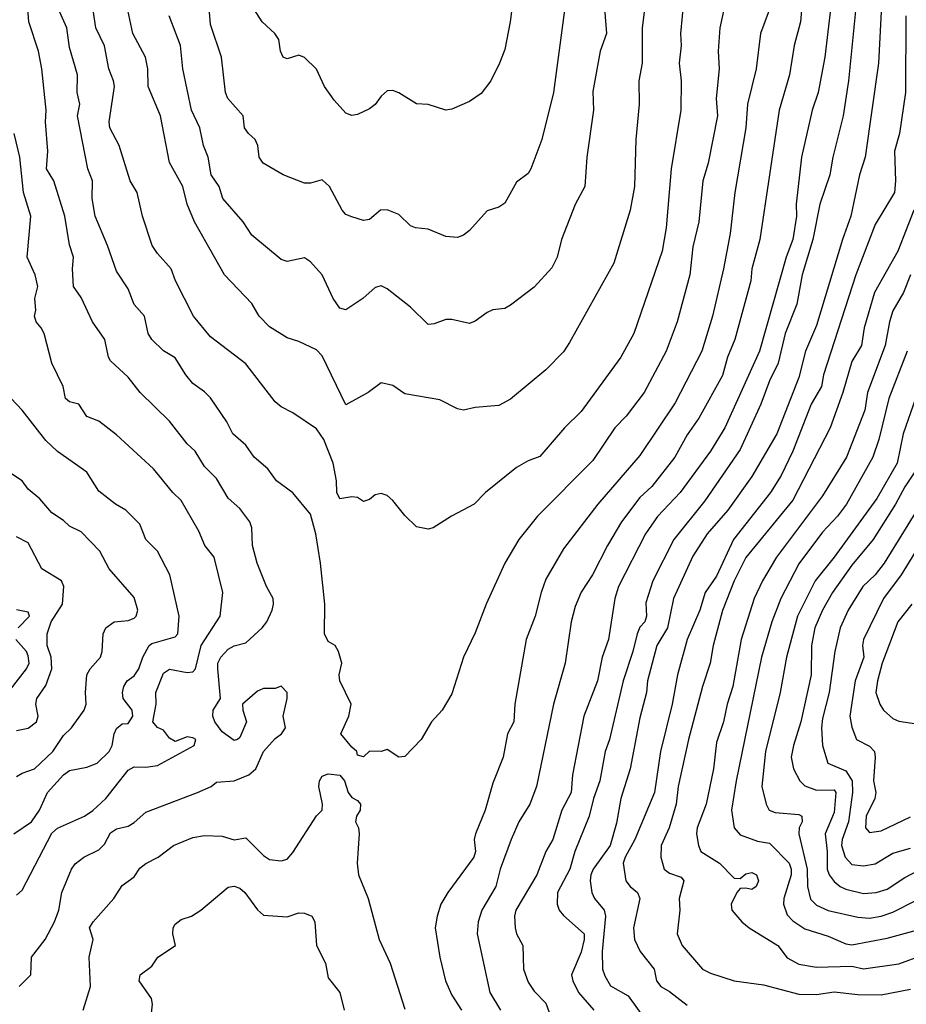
# Model space of a CAD drawing. Header units: metres. Extents: x -46681 to -43747, y -240911 to -237677.
# Tile 897 of 1056: x -44223 to -44147, y -238804 to -238720. Entities that reach past the tile are written whole.
import ezdxf

# ---------------------------------------------------------------- set-up
doc = ezdxf.new("R2010")
doc.units = ezdxf.units.M
doc.layers.add('CONTOUR_INDEX', color=1, linetype='Continuous')
doc.layers.add('CONTOUR_INTER', color=3, linetype='Continuous')

msp = doc.modelspace()

# ---------------------------------------------------------------- linework, layer by layer
at = {"layer": 'CONTOUR_INDEX'}
for points, elevation in [([(-44180.567, -238715.52), (-44181.132, -238720.02), (-44181.595, -238722.374), (-44182.034, -238723.52), (-44182.771, -238725.02), (-44183.595, -238726.1), (-44184.595, -238726.79), (-44186.095, -238727.442), (-44186.595, -238727.529), (-44188.095, -238727.044), (-44189.095, -238726.981), (-44190.595, -238726.041), (-44191.095, -238725.852), (-44191.595, -238725.88), (-44192.095, -238726.336), (-44192.595, -238727.047), (-44193.095, -238727.401), (-44194.095, -238727.884), (-44194.595, -238727.984), (-44195.095, -238727.788), (-44196.095, -238726.679), (-44196.921, -238725.52), (-44197.595, -238724.052), (-44198.595, -238723.062), (-44199.095, -238722.844), (-44200.095, -238723.151), (-44200.418, -238723.02), (-44200.66, -238722.52), (-44200.797, -238721.52), (-44201.122, -238721.02), (-44202.214, -238720.02), (-44203.169, -238718.52)], 130), ([(-44162.651, -238717.52), (-44163.307, -238720.52), (-44163.439, -238722.52), (-44163.362, -238724.02), (-44163.613, -238726.52), (-44163.515, -238728.02), (-44164.302, -238732.02), (-44164.745, -238733.52), (-44165.095, -238737.02), (-44165.595, -238739.136), (-44165.849, -238741.52), (-44166.944, -238745.52), (-44167.872, -238748.02), (-44169.73, -238751.52), (-44171.273, -238753.52), (-44172.228, -238754.52), (-44174.095, -238757.298), (-44178.81, -238762.02), (-44180.406, -238764.02), (-44181.595, -238766.029), (-44183.173, -238769.52), (-44184.095, -238771.951), (-44185.109, -238774.02), (-44186.095, -238777.146), (-44186.916, -238778.52), (-44187.82, -238779.52), (-44188.693, -238781.02), (-44190.095, -238782.444), (-44190.595, -238782.524), (-44191.595, -238781.855), (-44192.095, -238782.025), (-44193.095, -238782.009), (-44193.595, -238782.481), (-44194.095, -238782.346), (-44194.163, -238782.02), (-44194.595, -238781.668), (-44195.526, -238780.52), (-44194.838, -238779.02), (-44194.652, -238778.02), (-44195.608, -238776.02), (-44195.675, -238775.52), (-44195.447, -238774.52), (-44195.725, -238773.52), (-44196.007, -238773.02), (-44196.595, -238772.693), (-44196.908, -238772.02), (-44196.881, -238769.52), (-44197.245, -238766.02), (-44197.643, -238763.52), (-44198.095, -238761.864), (-44199.595, -238760.043), (-44200.989, -238759.02), (-44201.733, -238758.02), (-44202.9, -238757.02), (-44203.595, -238755.984), (-44204.699, -238755.02), (-44205.214, -238754.02), (-44206.595, -238751.964), (-44207.095, -238751.459), (-44208.095, -238750.76), (-44208.704, -238750.02), (-44209.595, -238748.572), (-44210.595, -238747.986), (-44211.591, -238747.02), (-44211.898, -238746.52), (-44212.211, -238745.02), (-44213.095, -238744.042), (-44213.595, -238742.702), (-44214.595, -238741.198), (-44215.347, -238739.02), (-44216.412, -238736.52), (-44216.647, -238735.02), (-44216.615, -238733.52), (-44217.027, -238732.52), (-44217.897, -238728.02), (-44217.695, -238727.02), (-44217.924, -238726.02), (-44217.896, -238724.52), (-44218.595, -238722.191), (-44218.795, -238720.52), (-44220.138, -238717.52)], 125), ([(-44149.549, -238718.02), (-44149.819, -238723.52), (-44150.956, -238731.52), (-44151.438, -238733.02), (-44152.169, -238736.52), (-44152.893, -238738.52), (-44155.095, -238745.837), (-44156.019, -238748.02), (-44156.595, -238750.236), (-44158.472, -238755.02), (-44160.595, -238758.661), (-44162.629, -238761.52), (-44164.39, -238763.52), (-44165.595, -238765.425), (-44167.246, -238769.02), (-44167.753, -238771.52), (-44168.661, -238773.02), (-44169.451, -238776.02), (-44169.532, -238777.02), (-44170.095, -238779.163), (-44170.917, -238783.52), (-44171.71, -238786.02), (-44172.095, -238788.133), (-44172.62, -238790.02), (-44174.075, -238792.02), (-44174.275, -238792.52), (-44174.344, -238793.02), (-44174.175, -238794.02), (-44173.965, -238794.52), (-44173.151, -238795.52), (-44173.031, -238796.02), (-44173.32, -238799.02), (-44173.287, -238800.52), (-44173.095, -238801.11), (-44172.595, -238801.938), (-44171.095, -238802.803), (-44169.52, -238805.02)], 120), ([(-44146.685, -238752.02), (-44147.733, -238755.02), (-44148.242, -238757.52), (-44149.978, -238760.52), (-44153.594, -238765.52), (-44155.202, -238767.52), (-44156.702, -238770.52), (-44157.657, -238774.02), (-44158.188, -238777.02), (-44159.426, -238782.02), (-44159.737, -238785.02), (-44159.381, -238786.52), (-44159.114, -238787.02), (-44158.595, -238787.22), (-44156.595, -238787.383), (-44156.336, -238787.52), (-44156.318, -238788.02), (-44156.579, -238788.52), (-44156.593, -238789.02), (-44155.876, -238792.02), (-44155.864, -238793.52), (-44155.595, -238794.59), (-44155.095, -238795.085), (-44154.095, -238795.533), (-44151.595, -238796.107), (-44150.595, -238796.198), (-44149.595, -238796.042), (-44148.595, -238795.691), (-44144.595, -238793.66)], 115), ([(-44223.095, -238780.252), (-44222.095, -238780.063), (-44221.391, -238779.52), (-44221.25, -238779.02), (-44221.437, -238778.02), (-44221.37, -238777.52), (-44220.595, -238776.424), (-44220.087, -238775.02), (-44220.148, -238774.02), (-44220.493, -238773.02), (-44220.485, -238772.02), (-44220.15, -238771.02), (-44219.187, -238769.52), (-44219.066, -238768.02), (-44219.267, -238767.52), (-44220.929, -238766.52), (-44222.095, -238764.29), (-44223.095, -238763.798)], 120), ([(-44217.422, -238804.02), (-44216.787, -238802.02), (-44216.906, -238799.52), (-44216.558, -238798.02), (-44216.879, -238797.02), (-44216.571, -238796.52), (-44214.805, -238794.52), (-44214.095, -238793.412), (-44213.095, -238792.672), (-44212.595, -238791.959), (-44212.095, -238791.559), (-44211.053, -238791.02), (-44209.729, -238790.02), (-44208.095, -238789.343), (-44207.095, -238789.178), (-44205.595, -238789.232), (-44204.595, -238789.534), (-44203.595, -238789.372), (-44202.095, -238790.875), (-44201.595, -238791.219), (-44200.595, -238791.313), (-44200.095, -238791.181), (-44199.595, -238790.608), (-44197.595, -238787.514), (-44197.106, -238787.02), (-44197.087, -238786.52), (-44197.377, -238785.02), (-44197.332, -238784.52), (-44197.095, -238784.136), (-44196.595, -238783.94), (-44195.595, -238784.057), (-44195.204, -238784.52), (-44194.89, -238785.52), (-44194.595, -238785.944), (-44194.095, -238786.19), (-44193.854, -238786.52), (-44193.867, -238787.02), (-44194.177, -238787.52), (-44194.263, -238788.02), (-44194.013, -238788.52), (-44193.963, -238789.02), (-44194.147, -238791.52), (-44194.019, -238792.52), (-44193.202, -238794.52), (-44192.258, -238798.02), (-44191.333, -238800.02), (-44190.095, -238803.944)], 125)]:
    msp.add_lwpolyline(points, dxfattribs=dict(at, elevation=elevation))
at = {"layer": 'CONTOUR_INTER'}
for points, elevation in [([(-44173.345, -238716.02), (-44172.939, -238721.02), (-44173.485, -238722.52), (-44174.095, -238725.946), (-44174.044, -238727.52), (-44174.615, -238731.52), (-44174.77, -238734.02), (-44175.595, -238735.553), (-44176.767, -238738.52), (-44177.149, -238740.02), (-44177.595, -238740.924), (-44179.095, -238742.554), (-44181.095, -238744.11), (-44181.595, -238744.373), (-44182.595, -238744.501), (-44183.095, -238744.711), (-44184.095, -238745.456), (-44184.595, -238745.648), (-44186.095, -238745.308), (-44186.595, -238745.319), (-44187.595, -238745.684), (-44188.095, -238745.735), (-44189.595, -238744.274), (-44191.595, -238742.711), (-44192.095, -238742.468), (-44192.595, -238742.592), (-44193.638, -238743.52), (-44195.095, -238744.506), (-44195.595, -238744.349), (-44196.186, -238743.52), (-44197.095, -238741.518), (-44198.095, -238740.428), (-44198.595, -238740.089), (-44200.095, -238740.387), (-44200.595, -238740.216), (-44203.095, -238738.157), (-44203.814, -238737.02), (-44205.556, -238735.02), (-44205.856, -238734.02), (-44206.528, -238733.02), (-44206.804, -238731.52), (-44207.186, -238730.52), (-44207.518, -238729.02), (-44208.218, -238727.52), (-44208.955, -238724.02), (-44209.16, -238722.02), (-44210.113, -238719.52)], 128), ([(-44153.623, -238716.52), (-44154.372, -238723.02), (-44154.966, -238726.02), (-44155.451, -238727.52), (-44156.369, -238731.52), (-44156.822, -238735.52), (-44156.789, -238736.52), (-44157.094, -238738.52), (-44157.675, -238740.02), (-44159.939, -238748.02), (-44162.886, -238754.52), (-44164.114, -238756.52), (-44166.692, -238760.02), (-44168.595, -238762.054), (-44169.623, -238763.52), (-44171.927, -238768.02), (-44172.241, -238769.02), (-44172.77, -238772.52), (-44173.323, -238774.02), (-44173.721, -238776.02), (-44174.874, -238779.02), (-44175.833, -238784.02), (-44175.949, -238785.52), (-44176.739, -238787.02), (-44177.49, -238789.52), (-44178.089, -238790.52), (-44178.849, -238792.52), (-44180.639, -238795.52), (-44180.759, -238796.02), (-44180.713, -238797.02), (-44180.596, -238797.52), (-44180.065, -238798.52), (-44180.009, -238800.52), (-44179.595, -238801.638), (-44179.095, -238802.401), (-44178.095, -238803.432), (-44177.709, -238804.52)], 122), ([(-44222.859, -238802.02), (-44221.858, -238801.02), (-44221.824, -238799.52), (-44220.64, -238798.02), (-44219.855, -238796.52), (-44219.494, -238795.52), (-44219.236, -238794.02), (-44218.42, -238792.02), (-44218.095, -238791.589), (-44217.365, -238791.02), (-44216.095, -238790.399), (-44215.595, -238789.903), (-44215.095, -238788.944), (-44214.595, -238788.594), (-44213.595, -238788.367), (-44213.095, -238788.073), (-44212.095, -238787.177), (-44207.711, -238785.52), (-44206.541, -238785.02), (-44206.095, -238784.642), (-44204.595, -238784.523), (-44203.333, -238784.02), (-44202.735, -238783.52), (-44202.095, -238782.039), (-44201.095, -238780.93), (-44200.55, -238780.52), (-44200.22, -238780.02), (-44200.427, -238779.02), (-44200.082, -238777.52), (-44200.088, -238777.02), (-44200.595, -238776.468), (-44201.095, -238776.688), (-44202.095, -238776.668), (-44202.595, -238776.919), (-44203.886, -238778.02), (-44203.862, -238778.52), (-44203.551, -238779.52), (-44204.095, -238780.841), (-44204.316, -238781.02), (-44204.595, -238781.09), (-44205.595, -238780.368), (-44206.242, -238779.52), (-44206.414, -238779.02), (-44206.382, -238778.52), (-44205.751, -238777.52), (-44205.977, -238775.02), (-44205.961, -238774.52), (-44205.725, -238774.02), (-44205.095, -238773.347), (-44204.595, -238773.06), (-44203.595, -238772.798), (-44202.204, -238771.52), (-44201.807, -238771.02), (-44201.362, -238770.02), (-44201.237, -238769.52), (-44201.281, -238769.02), (-44201.841, -238768.02), (-44202.627, -238766.02), (-44203.041, -238764.52), (-44203.076, -238763.02), (-44203.257, -238762.52), (-44204.095, -238761.393), (-44205.095, -238760.514), (-44206.095, -238758.843), (-44207.095, -238757.808), (-44207.894, -238756.52), (-44208.595, -238755.873), (-44210.095, -238753.946), (-44212.574, -238751.52), (-44213.595, -238750.223), (-44215.095, -238748.826), (-44215.266, -238748.52), (-44215.593, -238747.02), (-44216.614, -238745.52), (-44217.595, -238743.439), (-44218.237, -238742.52), (-44218.332, -238741.02), (-44218.243, -238740.02), (-44218.595, -238738.966), (-44218.965, -238736.52), (-44219.908, -238733.52), (-44220.544, -238732.52), (-44220.419, -238731.02), (-44220.628, -238728.52), (-44220.564, -238727.52), (-44220.94, -238724.02), (-44221.207, -238722.52), (-44222.049, -238720.02), (-44222.163, -238718.52)], 124), ([(-44166.369, -238718.02), (-44166.651, -238721.02), (-44166.59, -238722.02), (-44166.764, -238723.52), (-44166.601, -238725.02), (-44166.611, -238727.52), (-44167.458, -238732.52), (-44167.884, -238737.52), (-44168.222, -238739.52), (-44170.607, -238746.52), (-44171.724, -238748.52), (-44175.095, -238753.147), (-44176.515, -238754.52), (-44178.595, -238756.955), (-44179.595, -238757.325), (-44180.595, -238757.89), (-44183.233, -238760.02), (-44184.182, -238761.02), (-44186.111, -238762.02), (-44187.669, -238763.02), (-44188.095, -238763.146), (-44189.095, -238762.934), (-44190.095, -238761.982), (-44191.095, -238760.714), (-44191.595, -238760.279), (-44192.095, -238760.101), (-44192.595, -238760.232), (-44193.095, -238760.626), (-44193.595, -238760.783), (-44194.095, -238760.448), (-44194.595, -238760.377), (-44195.595, -238760.546), (-44195.864, -238760.02), (-44195.877, -238759.02), (-44196.166, -238757.52), (-44196.975, -238755.52), (-44197.595, -238754.615), (-44199.595, -238753.246), (-44200.595, -238752.741), (-44201.095, -238752.314), (-44203.595, -238749.071), (-44206.595, -238746.792), (-44208.052, -238745.02), (-44209.583, -238742.02), (-44209.942, -238741.02), (-44211.095, -238739.716), (-44211.55, -238739.02), (-44212.38, -238736.52), (-44212.838, -238734.52), (-44213.425, -238733.52), (-44214.355, -238730.52), (-44215.163, -238729.02), (-44215.201, -238728.52), (-44214.765, -238725.52), (-44214.853, -238725.02), (-44215.23, -238724.02), (-44215.595, -238722.061), (-44216.335, -238720.52), (-44216.579, -238719.02)], 126), ([(-44169.653, -238718.52), (-44169.912, -238720.52), (-44169.899, -238723.52), (-44170.196, -238725.02), (-44170.161, -238727.02), (-44170.451, -238730.02), (-44170.573, -238734.02), (-44170.917, -238736.02), (-44172.314, -238740.52), (-44176.095, -238747.269), (-44176.595, -238748.058), (-44178.095, -238749.593), (-44181.095, -238752.076), (-44182.095, -238752.617), (-44184.095, -238752.786), (-44185.095, -238753.018), (-44185.595, -238752.921), (-44187.095, -238752.155), (-44190.095, -238751.646), (-44191.095, -238750.923), (-44192.095, -238750.685), (-44193.187, -238751.52), (-44195.095, -238752.571), (-44197.095, -238748.418), (-44197.595, -238747.905), (-44199.095, -238747.192), (-44200.095, -238746.886), (-44201.595, -238745.93), (-44202.457, -238745.02), (-44203.095, -238743.95), (-44205.409, -238741.52), (-44207.966, -238737.02), (-44208.595, -238735.52), (-44208.948, -238734.02), (-44210.095, -238731.98), (-44210.843, -238728.02), (-44211.886, -238725.52), (-44211.926, -238724.02), (-44212.126, -238723.02), (-44213.198, -238721.02), (-44213.613, -238719.02)], 127), ([(-44176.513, -238719.02), (-44177.446, -238726.02), (-44178.427, -238730.02), (-44179.363, -238732.52), (-44179.595, -238732.894), (-44180.595, -238733.644), (-44181.595, -238735.419), (-44182.095, -238735.76), (-44183.095, -238736.077), (-44184.595, -238737.75), (-44185.095, -238738.145), (-44185.595, -238738.348), (-44186.595, -238738.267), (-44188.095, -238737.652), (-44189.169, -238737.52), (-44189.595, -238737.347), (-44190.595, -238736.381), (-44191.595, -238735.997), (-44192.137, -238736.02), (-44193.095, -238736.828), (-44193.595, -238736.909), (-44194.595, -238736.602), (-44195.095, -238736.38), (-44195.401, -238736.02), (-44196.478, -238734.02), (-44197.095, -238733.457), (-44198.095, -238733.742), (-44198.595, -238733.715), (-44200.42, -238733.02), (-44202.124, -238732.02), (-44202.458, -238731.52), (-44202.573, -238730.52), (-44202.798, -238730.02), (-44203.375, -238729.52), (-44203.703, -238729.02), (-44203.814, -238728.02), (-44205.113, -238726.52), (-44205.326, -238726.02), (-44205.677, -238723.02), (-44206.595, -238720.257), (-44206.741, -238718.52)], 129), ([(-44156.293, -238718.02), (-44156.452, -238720.02), (-44156.987, -238722.02), (-44157.387, -238724.52), (-44158.27, -238727.52), (-44159.908, -238738.52), (-44160.585, -238741.02), (-44160.685, -238742.02), (-44162.026, -238747.02), (-44162.652, -238748.52), (-44163.095, -238750.065), (-44165.095, -238753.701), (-44166.095, -238755.128), (-44167.128, -238757.02), (-44169.095, -238759.51), (-44170.095, -238760.437), (-44171.676, -238762.52), (-44172.868, -238764.52), (-44174.141, -238767.02), (-44175.095, -238768.494), (-44175.595, -238769.71), (-44175.953, -238771.02), (-44176.461, -238774.52), (-44177.451, -238778.02), (-44178.905, -238785.02), (-44179.469, -238786.52), (-44180.391, -238788.02), (-44181.048, -238789.52), (-44181.968, -238792.02), (-44182.338, -238793.52), (-44183.53, -238795.52), (-44183.85, -238796.52), (-44183.943, -238797.52), (-44182.861, -238802.52), (-44181.961, -238804.02)], 123), ([(-44151.72, -238718.52), (-44152.361, -238725.02), (-44152.814, -238728.02), (-44153.717, -238731.52), (-44153.961, -238733.02), (-44154.798, -238735.52), (-44155.397, -238738.52), (-44156.3, -238741.52), (-44156.757, -238744.02), (-44157.745, -238746.52), (-44158.342, -238749.02), (-44159.098, -238750.52), (-44159.837, -238752.52), (-44161.595, -238756.36), (-44164.595, -238760.736), (-44167.215, -238764.02), (-44168.998, -238767.52), (-44169.595, -238769.384), (-44169.531, -238770.52), (-44169.683, -238771.02), (-44170.095, -238771.457), (-44170.338, -238772.02), (-44170.697, -238773.52), (-44171.531, -238776.02), (-44172.685, -238781.02), (-44173.051, -238782.02), (-44173.495, -238784.52), (-44174.054, -238786.02), (-44174.425, -238787.52), (-44175.623, -238790.52), (-44176.07, -238792.02), (-44177.104, -238794.02), (-44177.134, -238795.02), (-44176.966, -238795.52), (-44176.595, -238795.981), (-44174.848, -238797.52), (-44174.832, -238798.02), (-44175.095, -238799.075), (-44175.909, -238801.02), (-44175.804, -238801.52), (-44175.309, -238802.52), (-44174.005, -238804.02)], 121), ([(-44159.124, -238719.02), (-44159.848, -238721.02), (-44160.218, -238724.02), (-44160.953, -238727.02), (-44161.09, -238729.02), (-44162.028, -238734.52), (-44162.427, -238738.02), (-44162.986, -238741.02), (-44163.927, -238745.02), (-44164.829, -238748.02), (-44167.095, -238752.408), (-44170.095, -238756.863), (-44173.677, -238761.02), (-44176.595, -238764.796), (-44178.095, -238767.398), (-44178.505, -238768.52), (-44179.001, -238770.52), (-44179.783, -238772.52), (-44180.73, -238778.02), (-44180.826, -238779.52), (-44181.363, -238780.52), (-44181.716, -238782.52), (-44182.595, -238784.722), (-44183.265, -238787.02), (-44184.084, -238789.02), (-44184.176, -238789.52), (-44184.086, -238790.52), (-44184.205, -238791.02), (-44186.429, -238794.02), (-44187.023, -238795.02), (-44187.341, -238796.02), (-44187.495, -238797.02), (-44187.119, -238799.52), (-44186.629, -238801.52), (-44186.095, -238802.746), (-44185.258, -238804.02)], 124), ([(-44147.498, -238719.52), (-44147.523, -238726.02), (-44148.037, -238729.52), (-44148.478, -238731.02), (-44148.375, -238733.52), (-44148.477, -238734.52), (-44150.095, -238737.24), (-44151.741, -238741.52), (-44154.511, -238750.02), (-44154.678, -238751.02), (-44155.537, -238752.52), (-44157.102, -238756.52), (-44158.095, -238758.566), (-44159.001, -238760.02), (-44162.137, -238764.02), (-44163.595, -238767.118), (-44164.545, -238768.52), (-44165.019, -238770.02), (-44166.089, -238772.52), (-44166.912, -238775.52), (-44167.357, -238778.02), (-44168.364, -238782.02), (-44168.861, -238785.52), (-44170.526, -238789.52), (-44171.368, -238791.02), (-44171.527, -238791.52), (-44171.289, -238793.02), (-44170.928, -238793.52), (-44170.311, -238794.02), (-44170.11, -238794.52), (-44170.651, -238797.02), (-44170.56, -238798.02), (-44170.077, -238799.02), (-44168.888, -238800.52), (-44168.695, -238801.52), (-44168.336, -238802.02), (-44167.595, -238802.436), (-44166.095, -238803.598)], 119), ([(-44223.095, -238794.234), (-44222.595, -238793.831), (-44220.095, -238788.962), (-44219.595, -238788.557), (-44217.309, -238787.52), (-44216.595, -238787.054), (-44215.483, -238786.02), (-44213.595, -238783.616), (-44213.095, -238783.341), (-44212.095, -238783.376), (-44211.095, -238783.224), (-44207.992, -238781.52), (-44207.844, -238781.02), (-44208.095, -238780.86), (-44208.595, -238780.794), (-44209.595, -238781.176), (-44210.095, -238780.887), (-44210.595, -238780.233), (-44211.095, -238779.995), (-44211.507, -238779.52), (-44211.216, -238778.02), (-44211.256, -238777.02), (-44210.595, -238775.381), (-44210.095, -238775.024), (-44208.595, -238775.314), (-44208.095, -238775.261), (-44207.885, -238775.02), (-44207.39, -238773.02), (-44205.771, -238770.52), (-44205.558, -238768.52), (-44206.298, -238765.52), (-44207.076, -238764.52), (-44207.595, -238763.314), (-44209.095, -238760.699), (-44209.812, -238760.02), (-44211.435, -238758.02), (-44214.595, -238755.111), (-44216.095, -238753.963), (-44217.095, -238753.557), (-44217.781, -238752.52), (-44218.595, -238752.328), (-44218.935, -238752.02), (-44219.123, -238751.02), (-44220.088, -238749.02), (-44220.731, -238746.52), (-44220.981, -238746.02), (-44221.425, -238745.52), (-44221.549, -238745.02), (-44221.456, -238744.52), (-44221.518, -238743.52), (-44221.268, -238742.52), (-44221.508, -238741.52), (-44222.188, -238740.02), (-44221.857, -238736.52), (-44222.499, -238734.52), (-44222.81, -238731.52), (-44223.275, -238729.52)], 123), ([(-44146.811, -238736.02), (-44148.187, -238739.52), (-44150.162, -238743.02), (-44151.032, -238746.02), (-44151.283, -238747.52), (-44152.095, -238748.881), (-44152.865, -238751.52), (-44153.93, -238754.52), (-44157.095, -238760.664), (-44161.095, -238765.54), (-44162.095, -238767.538), (-44163.095, -238770.063), (-44163.881, -238773.02), (-44164.118, -238774.52), (-44164.782, -238776.52), (-44165.985, -238781.02), (-44166.838, -238785.02), (-44167.011, -238786.52), (-44167.629, -238788.52), (-44168.304, -238790.02), (-44168.322, -238791.02), (-44168.043, -238792.02), (-44167.595, -238792.371), (-44166.595, -238792.712), (-44166.359, -238793.02), (-44166.754, -238794.52), (-44166.712, -238795.52), (-44166.942, -238797.52), (-44166.523, -238798.52), (-44164.771, -238800.52), (-44164.095, -238800.88), (-44162.095, -238801.511), (-44159.595, -238801.86), (-44156.595, -238802.645), (-44155.095, -238802.695), (-44153.595, -238802.473), (-44151.595, -238802.696), (-44149.595, -238802.715), (-44147.095, -238802.232)], 118), ([(-44147.095, -238741.52), (-44147.705, -238743.02), (-44148.595, -238744.583), (-44148.897, -238745.52), (-44149.258, -238747.52), (-44150.751, -238751.52), (-44150.988, -238753.02), (-44152.553, -238757.02), (-44154.595, -238760.301), (-44158.503, -238765.52), (-44159.693, -238767.52), (-44160.379, -238769.02), (-44161.51, -238772.52), (-44162.198, -238776.52), (-44162.679, -238778.02), (-44162.988, -238779.52), (-44163.595, -238781.266), (-44163.858, -238783.52), (-44164.468, -238786.52), (-44165.234, -238788.52), (-44165.282, -238789.02), (-44165.134, -238790.02), (-44164.924, -238790.52), (-44163.333, -238791.52), (-44162.095, -238792.788), (-44161.595, -238792.822), (-44161.095, -238792.428), (-44160.595, -238792.318), (-44160.184, -238792.52), (-44160.028, -238793.02), (-44160.21, -238793.52), (-44160.595, -238793.77), (-44161.095, -238793.635), (-44161.595, -238793.689), (-44161.877, -238794.02), (-44162.338, -238795.02), (-44162.293, -238795.52), (-44161.432, -238796.52), (-44160.828, -238797.02), (-44158.389, -238798.52), (-44157.595, -238799.57), (-44156.595, -238800.112), (-44155.095, -238800.363), (-44152.095, -238800.288), (-44151.095, -238800.507), (-44148.095, -238800.074), (-44146.095, -238799.355)], 117), ([(-44147.378, -238748.02), (-44148.933, -238752.02), (-44149.789, -238755.52), (-44150.304, -238757.02), (-44152.556, -238761.02), (-44153.305, -238762.02), (-44154.595, -238763.386), (-44156.595, -238766.08), (-44158.117, -238769.02), (-44158.896, -238771.02), (-44159.768, -238774.02), (-44161.924, -238784.52), (-44162.326, -238787.02), (-44162.103, -238788.52), (-44161.595, -238789.127), (-44160.095, -238789.655), (-44159.095, -238789.827), (-44157.414, -238791.52), (-44157.24, -238792.02), (-44157.242, -238792.52), (-44157.871, -238794.52), (-44157.889, -238795.02), (-44157.595, -238795.913), (-44157.095, -238796.439), (-44156.095, -238797.091), (-44154.095, -238797.724), (-44152.595, -238798.383), (-44152.095, -238798.457), (-44149.095, -238797.885), (-44146.595, -238797.225)], 116), ([(-44223.314, -238789.02), (-44221.801, -238788.02), (-44221.133, -238787.02), (-44220.446, -238785.52), (-44219.095, -238784.026), (-44218.595, -238783.658), (-44217.095, -238783.357), (-44216.219, -238783.02), (-44215.22, -238782.02), (-44214.958, -238781.52), (-44214.791, -238780.52), (-44214.595, -238780.078), (-44214.095, -238779.683), (-44213.595, -238779.648), (-44213.211, -238779.02), (-44213.26, -238778.52), (-44214.034, -238777.52), (-44214.079, -238777.02), (-44213.956, -238776.52), (-44213.687, -238776.02), (-44213.095, -238775.616), (-44212.691, -238775.02), (-44212.342, -238774.02), (-44211.814, -238773.02), (-44211.595, -238772.862), (-44209.595, -238772.286), (-44209.364, -238772.02), (-44209.261, -238770.52), (-44210.052, -238767.02), (-44211.115, -238765.02), (-44212.081, -238764.02), (-44212.595, -238762.707), (-44213.782, -238761.52), (-44214.682, -238761.02), (-44216.095, -238759.897), (-44217.095, -238758.3), (-44219.595, -238756.531), (-44220.595, -238755.602), (-44222.595, -238753.028), (-44223.532, -238752.02)], 122), ([(-44223.095, -238784.169), (-44222.595, -238783.862), (-44221.562, -238783.52), (-44219.986, -238782.02), (-44219.095, -238780.669), (-44218.422, -238780.02), (-44217.333, -238778.52), (-44217.159, -238778.02), (-44217.234, -238777.02), (-44217.098, -238775.52), (-44216.819, -238775.02), (-44215.955, -238774.02), (-44215.813, -238773.52), (-44215.714, -238772.02), (-44215.483, -238771.52), (-44214.792, -238771.02), (-44213.595, -238770.911), (-44213.095, -238770.708), (-44212.908, -238770.52), (-44212.777, -238770.02), (-44213.095, -238768.935), (-44215.205, -238766.52), (-44216.018, -238765.02), (-44217.595, -238763.369), (-44218.595, -238762.871), (-44219.095, -238762.386), (-44220.095, -238761.742), (-44221.095, -238760.571), (-44222.095, -238759.735), (-44222.619, -238759.02), (-44223.595, -238758.376)], 121), ([(-44146.554, -238758.02), (-44147.595, -238759.528), (-44148.382, -238761.02), (-44150.268, -238764.02), (-44152.095, -238766.184), (-44153.747, -238768.52), (-44154.584, -238770.02), (-44155.228, -238771.52), (-44155.531, -238773.02), (-44155.556, -238775.52), (-44156.42, -238779.52), (-44157.059, -238781.52), (-44157.24, -238782.52), (-44157.048, -238783.52), (-44156.517, -238784.52), (-44156.095, -238784.957), (-44155.095, -238785.33), (-44153.595, -238785.281), (-44153.451, -238785.52), (-44153.595, -238787.209), (-44154.362, -238789.02), (-44154.193, -238790.52), (-44154.191, -238792.02), (-44154.013, -238792.52), (-44153.595, -238793.079), (-44153.095, -238793.5), (-44152.595, -238793.724), (-44151.095, -238794.114), (-44150.026, -238794.02), (-44149.095, -238793.732), (-44147.595, -238792.742), (-44145.095, -238791.433)], 114), ([(-44145.332, -238759.52), (-44149.341, -238766.02), (-44150.095, -238767.022), (-44151.145, -238768.02), (-44152.416, -238770.02), (-44153.096, -238771.52), (-44153.527, -238773.52), (-44154.007, -238777.02), (-44154.595, -238779.235), (-44154.665, -238780.02), (-44154.579, -238781.52), (-44154.13, -238783.02), (-44152.595, -238783.68), (-44152.071, -238784.52), (-44152.021, -238785.52), (-44152.374, -238788.02), (-44152.899, -238789.52), (-44152.957, -238790.02), (-44152.671, -238791.02), (-44152.095, -238791.627), (-44151.095, -238791.745), (-44150.095, -238791.584), (-44148.595, -238790.685), (-44147.095, -238790.247)], 113), ([(-44143.594, -238760.02), (-44147.887, -238767.02), (-44149.389, -238769.02), (-44151.095, -238772.518), (-44151.188, -238773.02), (-44151.063, -238774.02), (-44151.802, -238776.02), (-44152.269, -238779.02), (-44152.095, -238779.967), (-44151.685, -238781.02), (-44150.595, -238781.575), (-44150.175, -238782.02), (-44150.095, -238782.51), (-44150.26, -238784.52), (-44150.058, -238785.52), (-44150.123, -238786.02), (-44150.885, -238787.52), (-44150.924, -238788.52), (-44150.595, -238788.927), (-44149.595, -238788.777), (-44147.095, -238787.593)], 112), ([(-44146.99, -238769.52), (-44148.17, -238771.02), (-44149.524, -238774.52), (-44149.92, -238776.02), (-44150.043, -238777.02), (-44149.716, -238778.02), (-44149.405, -238778.52), (-44148.595, -238779.234), (-44148.095, -238779.453), (-44146.595, -238779.69)], 111), ([(-44222.952, -238771.52), (-44221.98, -238770.52), (-44222.095, -238770.198), (-44223.095, -238770.005)], 119), ([(-44223.595, -238776.753), (-44222.243, -238775.02), (-44222.005, -238774.52), (-44222.095, -238773.915), (-44222.24, -238773.52), (-44223.138, -238772.52)], 119), ([(-44211.709, -238805.02), (-44211.525, -238803.52), (-44211.617, -238803.02), (-44212.675, -238801.52), (-44212.575, -238801.02), (-44211.595, -238800.288), (-44211.065, -238799.52), (-44209.579, -238798.52), (-44209.803, -238797.52), (-44209.779, -238797.02), (-44209.595, -238796.72), (-44209.095, -238796.305), (-44208.2, -238796.02), (-44207.434, -238795.52), (-44205.095, -238793.556), (-44204.595, -238793.485), (-44204.095, -238793.657), (-44203.685, -238794.02), (-44202.595, -238795.495), (-44202.095, -238795.931), (-44200.095, -238796.088), (-44199.095, -238795.756), (-44198.595, -238795.761), (-44197.98, -238796.02), (-44197.745, -238796.52), (-44197.591, -238798.52), (-44196.834, -238800.02), (-44196.595, -238801.271), (-44195.595, -238802.512), (-44195.252, -238804.02)], 126)]:
    msp.add_lwpolyline(points, dxfattribs=dict(at, elevation=elevation))

doc.saveas('drawing.dxf')
